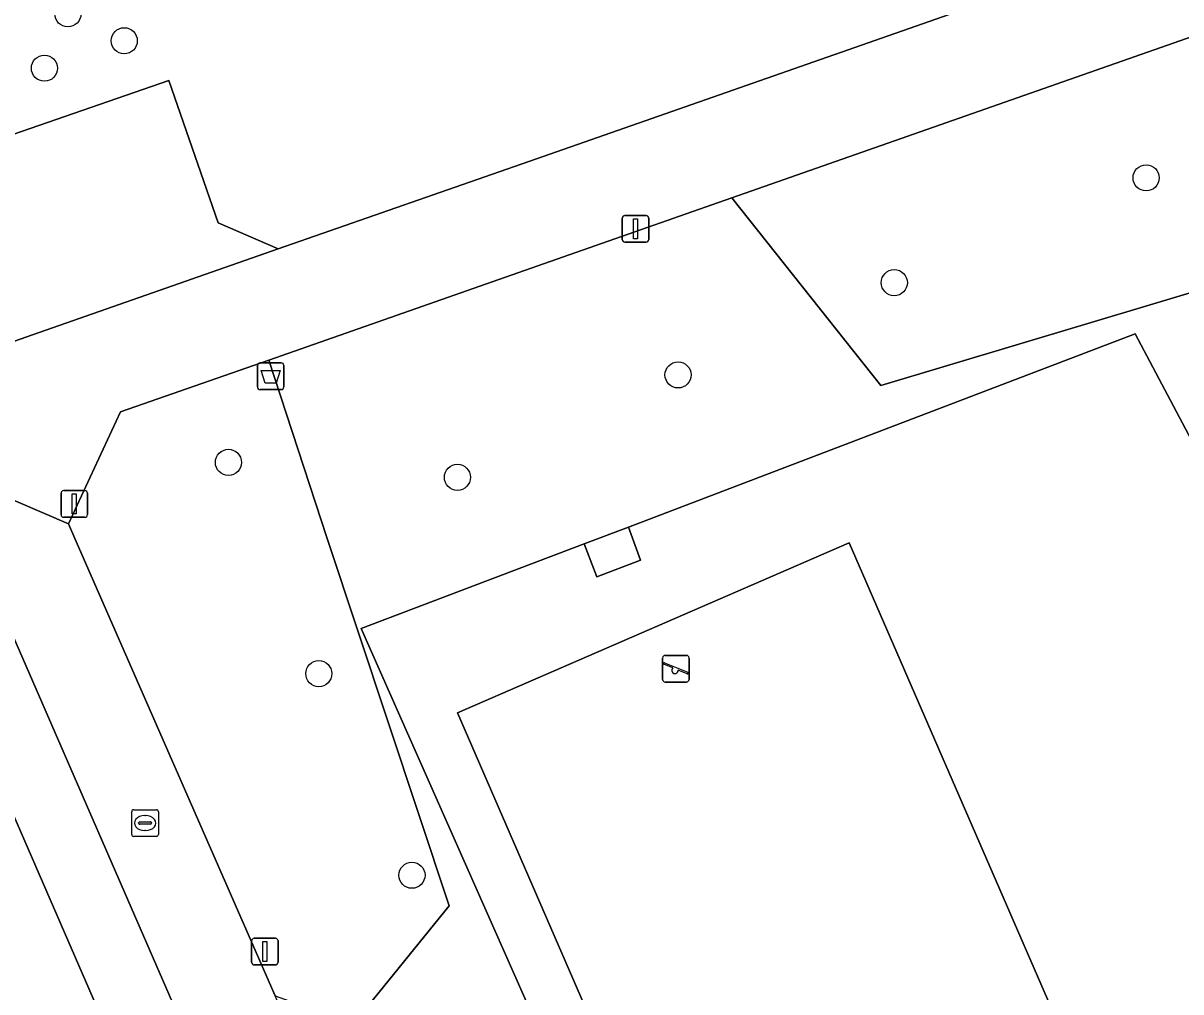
# Model space of a CAD drawing. Extents: x 158472 to 159562, y 388525 to 389606.
# Drawn here: x 158936.4 to 158979.75, y 388983.03 to 389019.31 of the extents above; entities that cross this region are included whole.
import ezdxf

# ---------------------------------------------------------------- set-up
doc = ezdxf.new("R2010")
doc.units = 0
for name, color, linetype in [('IMGEO_Afvalbak', 7, 'Continuous'), ('IMGEO_Boom', 7, 'Continuous'), ('IMGEO_Erf', 7, 'Continuous'), ('IMGEO_Groenvoorziening', 7, 'Continuous'), ('IMGEO_Hek', 7, 'Continuous'), ('IMGEO_Kolk', 7, 'Continuous'), ('IMGEO_Lichtmast', 7, 'Continuous'), ('IMGEO_Parkeervlak_open', 7, 'Continuous'), ('IMGEO_Rijbaan_lokaal_open', 7, 'Continuous'), ('IMGEO_Speelvoorziening', 7, 'Continuous'), ('IMGEO_Voetpad_open', 7, 'Continuous')]:
    doc.layers.add(name, color=color, linetype=linetype)

msp = doc.modelspace()

# ---------------------------------------------------------------- linework, layer by layer
at = {"layer": 'IMGEO_Afvalbak'}
for p, q in [((158945.174, 389005.683), (158945.174, 389006.483)), ((158945.174, 389006.483), (158945.174, 389005.683)), ((158945.274, 389006.583), (158946.064, 389006.583)), ((158946.064, 389006.583), (158945.274, 389006.583)), ((158946.164, 389006.483), (158946.164, 389005.683)), ((158946.164, 389005.683), (158946.164, 389006.483)), ((158946.064, 389005.583), (158945.274, 389005.583)), ((158945.274, 389005.583), (158946.064, 389005.583))]:
    msp.add_line(p, q, dxfattribs=at)
msp.add_lwpolyline([(158945.317, 389006.297), (158946.021, 389006.297), (158945.872, 389005.827), (158945.466, 389005.827), (158945.317, 389006.297)], dxfattribs=at)
for centre, start, end in [((158945.274, 389006.483), 90, 180), ((158945.274, 389006.483), 90, 180), ((158946.064, 389006.483), 0, 90), ((158946.064, 389006.483), 360, 90), ((158945.274, 389005.683), 180, 270), ((158945.274, 389005.683), 180, 270), ((158946.064, 389005.683), 270, 0), ((158946.064, 389005.683), 270, 0)]:
    msp.add_arc(centre, 0.1, start, end, dxfattribs=at)
at = {"layer": 'IMGEO_Boom'}
for centre in [(158938.078, 389019.657), (158940.189, 389018.647), (158937.199, 389017.62), (158978.452, 389013.512), (158969.022, 389009.586), (158960.925, 389006.132), (158944.09, 389002.856), (158952.664, 389002.297), (158947.473, 388994.943), (158950.961, 388987.393)]:
    msp.add_circle(centre, 0.489, dxfattribs=at)
at = {"layer": 'IMGEO_Erf'}
for points in [[(158909.555, 389032.805), (158917.921, 389008.881), (158918.44, 389009.061), (158941.853, 389017.161), (158943.711, 389011.826), (158945.956, 389010.85), (158955.619, 389014.231), (158972.864, 389020.265)], [(158982.198, 388910.573), (158963.265, 388927.1), (158940.226, 388980.021), (158933.359, 388995.794), (158926.282, 388992.761), (158921.177, 388990.574), (158910.593, 388986.04), (158887.292, 388967.121)]]:
    msp.add_lwpolyline(points, dxfattribs=at)
at = {"layer": 'IMGEO_Groenvoorziening'}
for points in [[(158983.138, 389019.838), (158962.933, 389012.76), (158968.519, 389005.738), (158983.901, 389010.338), (158981.158, 389015.717)], [(158989.344, 388999.661), (158989.172, 389000), (158983.901, 389010.338), (158968.519, 389005.738), (158962.933, 389012.76), (158957.099, 389010.716), (158945.596, 389006.687), (158947.785, 389000), (158952.359, 388986.25), (158948.77, 388981.833), (158961.017, 388953.851), (158959.679, 388950.909), (158960.62, 388948.755)], [(159000.966, 388928.748), (158978.418, 388945.81), (158972.851, 388942.824), (158962.621, 388965.988), (158961.556, 388968.411), (158949.064, 388996.633), (158957.412, 388999.8), (158959.067, 389000.433), (158978.046, 389007.675), (158988.554, 388987.834)]]:
    msp.add_lwpolyline(points, dxfattribs=at)
for points in [[(158989.382, 388986.291), (158988.22, 388985.655), (158987.38, 388987.223), (158988.554, 388987.834), (158978.046, 389007.675), (158959.067, 389000.433), (158959.522, 388999.193), (158957.882, 388998.567), (158957.412, 388999.8), (158949.064, 388996.633), (158961.556, 388968.411), (158963.004, 388969.074), (158964.086, 388966.635), (158962.621, 388965.988), (158972.851, 388942.824), (158978.418, 388945.81), (159000.966, 388928.748), (159005.968, 388933.651), (159015.154, 388942.12), (159018.661, 388945.137), (159003.484, 388960.959), (159002.847, 388961.622), (159001.99, 388962.516)], [(158948.77, 388981.833), (158952.359, 388986.25), (158947.785, 389000), (158945.596, 389006.687), (158940.053, 389004.745), (158938.099, 389000.552), (158938.341, 389000), (158945.844, 388982.877)], [(158959.067, 389000.433), (158957.412, 388999.8), (158957.882, 388998.567), (158959.522, 388999.193)], [(158952.661, 388993.472), (158967.338, 388999.843), (158978.112, 388975.021), (158963.435, 388968.65)], [(158952.661, 388993.472), (158963.435, 388968.65), (158978.112, 388975.021), (158967.338, 388999.843)]]:
    msp.add_lwpolyline(points, close=True, dxfattribs=at)
at = {"layer": 'IMGEO_Hek'}
for points in [[(158945.956, 389010.85), (158972.864, 389020.265)], [(158918.44, 389009.061), (158941.853, 389017.161), (158943.711, 389011.826), (158945.956, 389010.85)], [(158959.067, 389000.433), (158978.046, 389007.675), (158988.554, 388987.834)], [(158959.522, 388999.193), (158959.067, 389000.433)], [(158961.556, 388968.411), (158949.064, 388996.633), (158957.412, 388999.8)], [(158957.412, 388999.8), (158957.882, 388998.567)]]:
    msp.add_lwpolyline(points, dxfattribs=at)
at = {"layer": 'IMGEO_Kolk'}
for p, q in [((158940.468, 388988.92), (158940.468, 388989.772)), ((158940.543, 388989.846), (158941.395, 388989.846)), ((158941.469, 388989.772), (158941.469, 388988.92)), ((158940.727, 388989.34), (158940.727, 388989.352)), ((158940.77, 388989.389), (158941.168, 388989.389)), ((158940.956, 388989.626), (158940.981, 388989.626)), ((158941.211, 388989.352), (158941.211, 388989.34)), ((158941.165, 388989.303), (158940.767, 388989.303)), ((158940.979, 388989.066), (158940.954, 388989.066)), ((158941.395, 388988.846), (158940.543, 388988.846))]:
    msp.add_line(p, q, dxfattribs=at)
for points in [[(158940.468, 388988.92), (158940.468, 388989.772)], [(158940.543, 388989.846), (158941.395, 388989.846)], [(158941.469, 388989.772), (158941.469, 388988.92)], [(158941.395, 388988.846), (158940.543, 388988.846)]]:
    msp.add_lwpolyline(points, dxfattribs=at)
for centre, radius, start, end in [((158940.545, 388989.77), 0.0765, 91.552, 178.448), ((158940.545, 388989.77), 0.0765, 91.552, 178.448), ((158941.393, 388989.77), 0.0765, 1.552, 88.448), ((158941.393, 388989.77), 0.0765, 1.552, 88.448), ((158940.767, 388989.349), 0.0403, 85.8775, 175.7526), ((158940.764, 388989.339), 0.0366, 178.938, 274.7102), ((158941.168, 388989.346), 0.043, 264.8664, 352.4533), ((158941.172, 388989.351), 0.0386, 1.7309, 96.639), ((158940.545, 388988.922), 0.0765, 181.552, 268.448), ((158940.545, 388988.922), 0.0765, 181.552, 268.448), ((158941.393, 388988.922), 0.0765, 271.552, 358.448), ((158941.393, 388988.922), 0.0765, 271.552, 358.448)]:
    msp.add_arc(centre, radius, start, end, dxfattribs=at)
for centre, major_axis, ratio, start_param, end_param in [((158940.955, 388989.346), (-0.387, 0.002), 0.722429, 4.712389, 7.853982), ((158940.98, 388989.346), (-0.39, 0.002), 0.717154, 1.570796, 4.712389)]:
    msp.add_ellipse(centre, major_axis=major_axis, ratio=ratio, start_param=start_param, end_param=end_param, dxfattribs=at)
at = {"layer": 'IMGEO_Lichtmast'}
for p, q in [((158958.836, 389011.203), (158958.836, 389012.003)), ((158958.836, 389012.003), (158958.836, 389011.203)), ((158958.936, 389012.103), (158959.726, 389012.103)), ((158959.726, 389012.103), (158958.936, 389012.103)), ((158959.826, 389012.003), (158959.826, 389011.203)), ((158959.826, 389011.203), (158959.826, 389012.003)), ((158959.726, 389011.103), (158958.936, 389011.103)), ((158958.936, 389011.103), (158959.726, 389011.103)), ((158937.821, 389000.898), (158937.821, 389001.698)), ((158937.821, 389001.698), (158937.821, 389000.898)), ((158937.921, 389001.798), (158938.711, 389001.798)), ((158938.711, 389001.798), (158937.921, 389001.798)), ((158938.811, 389001.698), (158938.811, 389000.898)), ((158938.811, 389000.898), (158938.811, 389001.698)), ((158938.711, 389000.798), (158937.921, 389000.798)), ((158937.921, 389000.798), (158938.711, 389000.798)), ((158945.056, 388985.033), (158945.846, 388985.033)), ((158945.846, 388985.033), (158945.056, 388985.033)), ((158944.956, 388984.133), (158944.956, 388984.933)), ((158944.956, 388984.933), (158944.956, 388984.133)), ((158945.946, 388984.933), (158945.946, 388984.133)), ((158945.946, 388984.133), (158945.946, 388984.933)), ((158945.846, 388984.033), (158945.056, 388984.033)), ((158945.056, 388984.033), (158945.846, 388984.033))]:
    msp.add_line(p, q, dxfattribs=at)
for points in [[(158959.256, 389011.978), (158959.406, 389011.978), (158959.406, 389011.228), (158959.256, 389011.228), (158959.256, 389011.978)], [(158938.241, 389001.673), (158938.391, 389001.673), (158938.391, 389000.923), (158938.241, 389000.923), (158938.241, 389001.673)], [(158945.376, 388984.908), (158945.526, 388984.908), (158945.526, 388984.158), (158945.376, 388984.158), (158945.376, 388984.908)]]:
    msp.add_lwpolyline(points, dxfattribs=at)
for centre, start, end in [((158958.936, 389012.003), 90, 180), ((158958.936, 389012.003), 90, 180), ((158959.726, 389012.003), 0, 90), ((158959.726, 389012.003), 360, 90), ((158958.936, 389011.203), 180, 270), ((158958.936, 389011.203), 180, 270), ((158959.726, 389011.203), 270, 0), ((158959.726, 389011.203), 270, 0), ((158937.921, 389001.698), 90, 180), ((158937.921, 389001.698), 90, 180), ((158938.711, 389001.698), 0, 90), ((158938.711, 389001.698), 360, 90), ((158937.921, 389000.898), 180, 270), ((158937.921, 389000.898), 180, 270), ((158938.711, 389000.898), 270, 0), ((158938.711, 389000.898), 270, 0), ((158945.056, 388984.933), 90, 180), ((158945.056, 388984.933), 90, 180), ((158945.846, 388984.933), 0, 90), ((158945.846, 388984.933), 360, 90), ((158945.056, 388984.133), 180, 270), ((158945.056, 388984.133), 180, 270), ((158945.846, 388984.133), 270, 0), ((158945.846, 388984.133), 270, 0)]:
    msp.add_arc(centre, 0.1, start, end, dxfattribs=at)
at = {"layer": 'IMGEO_Parkeervlak_open'}
msp.add_lwpolyline([(158945.956, 389010.85), (158943.711, 389011.826), (158941.853, 389017.161), (158918.44, 389009.061), (158920.882, 389002.077)], close=True, dxfattribs=at)
at = {"layer": 'IMGEO_Rijbaan_lokaal_open'}
msp.add_lwpolyline([(158946.141, 388982.191), (158945.844, 388982.877), (158938.341, 389000), (158938.099, 389000.552), (158933.327, 389002.602), (158925.886, 389000), (158918.768, 388997.511), (158919.894, 388994.128), (158932.967, 388998.688), (158935.473, 388997.636), (158935.81, 388996.86), (158949.356, 388965.698), (158965.417, 388928.842), (158973.375, 388921.798), (158978.193, 388927.225)], dxfattribs=at)
at = {"layer": 'IMGEO_Speelvoorziening'}
for p, q in [((158960.346, 388994.728), (158960.346, 388995.528)), ((158960.346, 388995.528), (158960.346, 388994.728)), ((158960.446, 388995.628), (158961.236, 388995.628)), ((158961.236, 388995.628), (158960.446, 388995.628)), ((158961.336, 388995.528), (158961.336, 388994.728)), ((158961.336, 388994.728), (158961.336, 388995.528)), ((158960.729, 388995.156), (158960.39, 388995.293)), ((158960.415, 388995.353), (158961.291, 388995)), ((158961.267, 388994.94), (158960.927, 388995.077)), ((158961.236, 388994.628), (158960.446, 388994.628)), ((158960.446, 388994.628), (158961.236, 388994.628))]:
    msp.add_line(p, q, dxfattribs=at)
for centre, radius, start, end in [((158960.446, 388995.528), 0.1, 90, 180), ((158960.446, 388995.528), 0.1, 90, 180), ((158961.236, 388995.528), 0.1, 0, 90), ((158961.236, 388995.528), 0.1, 360, 90), ((158960.403, 388995.323), 0.0327, 68.078, 248.078), ((158960.808, 388995.066), 0.12, 130.9928, 5.1632), ((158961.279, 388994.97), 0.0327, 248.078, 68.078), ((158960.446, 388994.728), 0.1, 180, 270), ((158960.446, 388994.728), 0.1, 180, 270), ((158961.236, 388994.728), 0.1, 270, 0), ((158961.236, 388994.728), 0.1, 270, 0)]:
    msp.add_arc(centre, radius, start, end, dxfattribs=at)
at = {"layer": 'IMGEO_Voetpad_open'}
for points in [[(158972.864, 389020.265), (158955.619, 389014.231), (158945.956, 389010.85), (158920.882, 389002.077), (158917.483, 389000.888), (158915.039, 389007.876), (158906.675, 389031.798)], [(158925.886, 389000), (158933.327, 389002.602), (158938.099, 389000.552), (158940.053, 389004.745), (158945.596, 389006.687), (158957.099, 389010.716), (158962.933, 389012.76), (158983.138, 389019.838)], [(158949.356, 388965.698), (158935.81, 388996.86), (158933.359, 388995.794), (158940.226, 388980.021), (158963.265, 388927.1), (158982.198, 388910.573), (158983.711, 388912.434), (158982.25, 388913.851), (158982.208, 388914.236), (158982.016, 388914.335), (158981.86, 388920.424), (158981.993, 388921.419), (158982.824, 388923.338), (158987.372, 388928.478), (158987.5, 388928.773)]]:
    msp.add_lwpolyline(points, dxfattribs=at)

doc.saveas('drawing.dxf')
